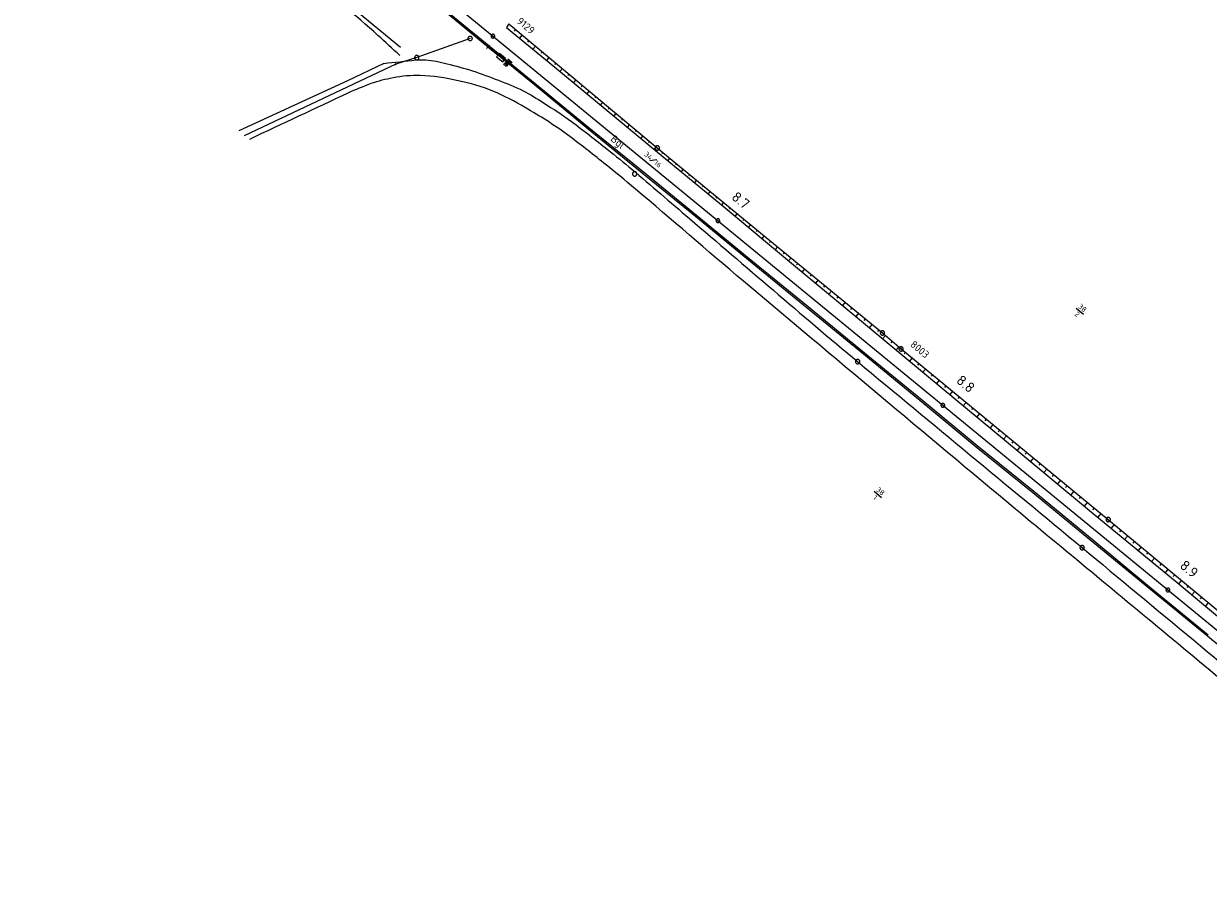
# Model space of a CAD drawing. Header units: metres. Extents: x 3425540 to 3446143, y 5432760 to 5444637.
# Tile 600 of 656: x 3442637 to 3443045, y 5437341 to 5437643. Entities that reach past the tile are written whole.
import ezdxf
from ezdxf.enums import TextEntityAlignment as Align

# ---------------------------------------------------------------- set-up
doc = ezdxf.new("R2010")
doc.units = ezdxf.units.M
for name, color, linetype, lineweight in [('B_Bestand', 9, 'Continuous', 18), ('B_Böschung', 9, 'Continuous', 18), ('B_Flurgrenzen', 9, 'Continuous', 18), ('B_Gleisachse', 9, 'Continuous', 25), ('B_Kilometrierung', 9, 'Continuous', 25), ('Bestand Kabeltröge', 9, 'Continuous', 18)]:
    doc.layers.add(name, color=color, linetype=linetype, lineweight=lineweight)
doc.styles.get("Standard").update_dxf_attribs({"font": 'isocpeur.ttf'})

msp = doc.modelspace()

# ---------------------------------------------------------------- linework, layer by layer
at = {"layer": 'B_Bestand'}
for p, q in [((3442797.47, 5437635.21), (3442796.49, 5437634.03)), ((3442803.05, 5437629.49), (3442804.03, 5437628.67)), ((3442804.46, 5437629.62), (3442803.32, 5437629.81)), ((3442803.8, 5437630.46), (3442805.26, 5437629.25)), ((3442804.31, 5437630.04), (3442804.84, 5437628.75))]:
    msp.add_line(p, q, dxfattribs=at)
for points in [[(3442796.98, 5437634.62), (3442800.45, 5437631.74), (3442799.96, 5437631.14), (3442802.04, 5437629.42), (3442803.02, 5437630.61), (3442800.94, 5437632.33), (3442800.45, 5437631.74)], [(3442761.22, 5437628.94), (3442748.72, 5437622.96), (3442711.4, 5437605.75)], [(3442803.5, 5437628.41), (3442803.57, 5437628.25), (3442803.56, 5437628.11), (3442803.46, 5437627.99), (3442803.38, 5437627.96), (3442803.27, 5437627.95), (3442803.16, 5437627.99), (3442802.36, 5437628.66)], [(3442803.85, 5437628.82), (3442803.92, 5437628.66), (3442803.9, 5437628.53), (3442803.8, 5437628.41), (3442803.75, 5437628.4), (3442803.62, 5437628.36), (3442803.5, 5437628.41), (3442802.7, 5437629.07)]]:
    msp.add_lwpolyline(points, dxfattribs=at)
for points, knots in [([(3442761.22, 5437628.94), (3442764.89, 5437629.33), (3442768.56, 5437629.72), (3442772.22, 5437630.12), (3442774.52, 5437630.36), (3442776.85, 5437630.1), (3442779.14, 5437629.66), (3442780.43, 5437629.42), (3442781.68, 5437629.13), (3442782.95, 5437628.8), (3442785.87, 5437628.04), (3442788.79, 5437627.3), (3442791.67, 5437626.38), (3442794.69, 5437625.42), (3442797.64, 5437624.27), (3442800.6, 5437623.13), (3442803.45, 5437622.03), (3442806.29, 5437620.93), (3442809.03, 5437619.56), (3442811.48, 5437618.33), (3442813.78, 5437616.87), (3442816.08, 5437615.39), (3442819.33, 5437613.3), (3442822.6, 5437611.24), (3442825.7, 5437608.94), (3442829.87, 5437605.84), (3442833.96, 5437602.65), (3442838, 5437599.41), (3442840.83, 5437597.14), (3442843.68, 5437594.91), (3442846.44, 5437592.56), (3442853.05, 5437586.93), (3442859.63, 5437581.27), (3442866.24, 5437575.63), (3442885.48, 5437559.23), (3442904.59, 5437542.66), (3442924.02, 5437526.46), (3442949.68, 5437505.08), (3442975.47, 5437483.87), (3443001.18, 5437462.54), (3443026.66, 5437441.4), (3443052.15, 5437420.26), (3443077.64, 5437399.11)], [0, 0, 0, 0, 0.027863, 0.027863, 0.027863, 0.045299, 0.045299, 0.045299, 0.055134, 0.055134, 0.055134, 0.077909, 0.077909, 0.077909, 0.101831, 0.101831, 0.101831, 0.124888, 0.124888, 0.124888, 0.145493, 0.145493, 0.145493, 0.174661, 0.174661, 0.174661, 0.213835, 0.213835, 0.213835, 0.241185, 0.241185, 0.241185, 0.306743, 0.306743, 0.306743, 0.497731, 0.497731, 0.497731, 0.749933, 0.749933, 0.749933, 1, 1, 1, 1]), ([(3443140.2, 5437341.37), (3443124.32, 5437354.5), (3443108.44, 5437367.63), (3443092.55, 5437380.76), (3443073.02, 5437396.91), (3443053.64, 5437413.23), (3443034.16, 5437429.44), (3443015.54, 5437444.92), (3442996.86, 5437460.34), (3442978.24, 5437475.82), (3442946.98, 5437501.81), (3442915.87, 5437527.99), (3442884.74, 5437554.15), (3442872.32, 5437564.6), (3442860.1, 5437575.29), (3442847.7, 5437585.75), (3442844.1, 5437588.79), (3442840.43, 5437591.73), (3442836.78, 5437594.69), (3442832.68, 5437598.01), (3442828.51, 5437601.24), (3442824.28, 5437604.42), (3442819.68, 5437607.87), (3442814.75, 5437610.79), (3442809.79, 5437613.75), (3442806.2, 5437615.89), (3442802.55, 5437617.77), (3442798.68, 5437619.4), (3442794.82, 5437621.03), (3442790.87, 5437622.06), (3442786.77, 5437622.98), (3442782.42, 5437623.95), (3442778.05, 5437624.64), (3442773.67, 5437624.76), (3442770.59, 5437624.85), (3442767.48, 5437624.55), (3442764.4, 5437623.96), (3442761.78, 5437623.46), (3442759.24, 5437622.91), (3442756.76, 5437621.98), (3442754.06, 5437620.96), (3442751.41, 5437619.92), (3442748.82, 5437618.7), (3442737.54, 5437613.41), (3442726.26, 5437608.11), (3442714.98, 5437602.82)], [0, 0, 0, 0, 0.116725, 0.116725, 0.116725, 0.260268, 0.260268, 0.260268, 0.397435, 0.397435, 0.397435, 0.627736, 0.627736, 0.627736, 0.719674, 0.719674, 0.719674, 0.746306, 0.746306, 0.746306, 0.776217, 0.776217, 0.776217, 0.808751, 0.808751, 0.808751, 0.832297, 0.832297, 0.832297, 0.855769, 0.855769, 0.855769, 0.880728, 0.880728, 0.880728, 0.898308, 0.898308, 0.898308, 0.913212, 0.913212, 0.913212, 0.929426, 0.929426, 0.929426, 1, 1, 1, 1])]:
    msp.add_open_spline(points, degree=3, knots=knots, dxfattribs=at)
at = {"layer": 'B_Böschung'}
for p, q in [((3442732.49, 5437662.94), (3442766.87, 5437634.53)), ((3442804.14, 5437642.55), (3442803.31, 5437641.22)), ((3442806.44, 5437640.62), (3442805.96, 5437640.03)), ((3442808.74, 5437638.7), (3442807.79, 5437637.56)), ((3442811.04, 5437636.78), (3442810.58, 5437636.22)), ((3442813.35, 5437634.85), (3442812.44, 5437633.77)), ((3442815.65, 5437632.93), (3442815.21, 5437632.4)), ((3442817.95, 5437631), (3442817.09, 5437629.97)), ((3442820.25, 5437629.08), (3442819.83, 5437628.58)), ((3442822.55, 5437627.16), (3442821.73, 5437626.17)), ((3442824.86, 5437625.23), (3442824.45, 5437624.75)), ((3442827.16, 5437623.31), (3442826.36, 5437622.35)), ((3442829.46, 5437621.38), (3442829.06, 5437620.91)), ((3442831.76, 5437619.46), (3442830.98, 5437618.53)), ((3442834.06, 5437617.54), (3442833.68, 5437617.08)), ((3442836.36, 5437615.61), (3442835.61, 5437614.71)), ((3442838.67, 5437613.69), (3442838.3, 5437613.25)), ((3442840.97, 5437611.76), (3442840.24, 5437610.89)), ((3442843.27, 5437609.84), (3442842.91, 5437609.41)), ((3442845.57, 5437607.92), (3442844.87, 5437607.07)), ((3442847.87, 5437605.99), (3442847.53, 5437605.58)), ((3442850.17, 5437604.07), (3442849.49, 5437603.25)), ((3442852.48, 5437602.14), (3442852.14, 5437601.74)), ((3442854.78, 5437600.22), (3442854.12, 5437599.43)), ((3442857.09, 5437598.31), (3442856.77, 5437597.92)), ((3442859.41, 5437596.41), (3442858.76, 5437595.61)), ((3442861.73, 5437594.5), (3442861.4, 5437594.1)), ((3442864.05, 5437592.6), (3442863.39, 5437591.79)), ((3442866.37, 5437590.69), (3442866.03, 5437590.29)), ((3442868.68, 5437588.79), (3442868.01, 5437587.97)), ((3442871, 5437586.88), (3442870.66, 5437586.47)), ((3442873.32, 5437584.98), (3442872.64, 5437584.15)), ((3442875.64, 5437583.07), (3442875.3, 5437582.66)), ((3442877.95, 5437581.17), (3442877.27, 5437580.34)), ((3442880.27, 5437579.27), (3442879.92, 5437578.84)), ((3442882.59, 5437577.36), (3442881.88, 5437576.5)), ((3442884.91, 5437575.46), (3442884.54, 5437575.01)), ((3442887.23, 5437573.55), (3442886.48, 5437572.65)), ((3442889.54, 5437571.65), (3442889.16, 5437571.18)), ((3442891.86, 5437569.74), (3442891.08, 5437568.8)), ((3442894.18, 5437567.84), (3442893.78, 5437567.35)), ((3442896.5, 5437565.93), (3442895.68, 5437564.95)), ((3442898.81, 5437564.03), (3442898.4, 5437563.52)), ((3442901.13, 5437562.12), (3442900.29, 5437561.1)), ((3442903.45, 5437560.22), (3442903.02, 5437559.7)), ((3442905.77, 5437558.31), (3442904.9, 5437557.26)), ((3442908.09, 5437556.41), (3442907.65, 5437555.88)), ((3442910.4, 5437554.51), (3442909.52, 5437553.43)), ((3442912.72, 5437552.6), (3442912.28, 5437552.06)), ((3442915.04, 5437550.7), (3442914.15, 5437549.61)), ((3442917.36, 5437548.79), (3442916.91, 5437548.24)), ((3442919.68, 5437546.89), (3442918.77, 5437545.78)), ((3442921.99, 5437544.98), (3442921.54, 5437544.43)), ((3442924.31, 5437543.08), (3442923.39, 5437541.96)), ((3442926.63, 5437541.17), (3442926.17, 5437540.61)), ((3442928.95, 5437539.27), (3442928.01, 5437538.13)), ((3442931.27, 5437537.36), (3442930.79, 5437536.79)), ((3442933.57, 5437535.44), (3442932.61, 5437534.31)), ((3442935.85, 5437533.49), (3442935.38, 5437532.94)), ((3442938.13, 5437531.54), (3442937.22, 5437530.48)), ((3442940.43, 5437529.62), (3442939.99, 5437529.09)), ((3442942.75, 5437527.71), (3442941.86, 5437526.63)), ((3442945.06, 5437525.8), (3442944.61, 5437525.26)), ((3442947.38, 5437523.9), (3442946.48, 5437522.8)), ((3442949.69, 5437521.99), (3442949.24, 5437521.44)), ((3442952.01, 5437520.08), (3442951.09, 5437518.97)), ((3442954.32, 5437518.17), (3442953.86, 5437517.61)), ((3442956.64, 5437516.27), (3442955.71, 5437515.14)), ((3442958.95, 5437514.36), (3442958.49, 5437513.79)), ((3442961.27, 5437512.45), (3442960.33, 5437511.31)), ((3442963.58, 5437510.54), (3442963.11, 5437509.97)), ((3442965.9, 5437508.64), (3442964.94, 5437507.47)), ((3442968.22, 5437506.73), (3442967.73, 5437506.14)), ((3442970.53, 5437504.82), (3442969.56, 5437503.64)), ((3442972.85, 5437502.91), (3442972.36, 5437502.32)), ((3442975.16, 5437501.01), (3442974.18, 5437499.81)), ((3442977.48, 5437499.1), (3442976.98, 5437498.5)), ((3442979.79, 5437497.19), (3442978.8, 5437495.98)), ((3442982.11, 5437495.28), (3442981.61, 5437494.67)), ((3442984.42, 5437493.38), (3442983.42, 5437492.15)), ((3442986.74, 5437491.47), (3442986.23, 5437490.85)), ((3442989.05, 5437489.56), (3442988.04, 5437488.33)), ((3442991.37, 5437487.65), (3442990.86, 5437487.03)), ((3442993.69, 5437485.75), (3442992.66, 5437484.5)), ((3442996, 5437483.84), (3442995.49, 5437483.21)), ((3442998.32, 5437481.93), (3442997.28, 5437480.68)), ((3443000.63, 5437480.02), (3443000.11, 5437479.39)), ((3443002.95, 5437478.11), (3443001.91, 5437476.85)), ((3443005.26, 5437476.21), (3443004.74, 5437475.57)), ((3443007.58, 5437474.3), (3443006.53, 5437473.03)), ((3443009.89, 5437472.39), (3443009.37, 5437471.76)), ((3443012.2, 5437470.48), (3443011.16, 5437469.21)), ((3443014.51, 5437468.56), (3443013.99, 5437467.93)), ((3443016.82, 5437466.64), (3443015.78, 5437465.4)), ((3443019.13, 5437464.73), (3443018.61, 5437464.11)), ((3443021.44, 5437462.81), (3443020.41, 5437461.58)), ((3443023.75, 5437460.9), (3443023.24, 5437460.28)), ((3443026.05, 5437458.98), (3443025.04, 5437457.76)), ((3443028.36, 5437457.06), (3443027.86, 5437456.46)), ((3443030.67, 5437455.15), (3443029.67, 5437453.94)), ((3443032.98, 5437453.23), (3443032.48, 5437452.63)), ((3443035.29, 5437451.32), (3443034.3, 5437450.13)), ((3443037.6, 5437449.4), (3443037.1, 5437448.8)), ((3443039.9, 5437447.48), (3443038.91, 5437446.29)), ((3443042.21, 5437445.57), (3443041.72, 5437444.97)), ((3443044.52, 5437443.65), (3443043.53, 5437442.46))]:
    msp.add_line(p, q, dxfattribs=at)
for points in [[(3442803.31, 5437641.22), (3442820.01, 5437627.59), (3442855.26, 5437598.49), (3442878.48, 5437579.33), (3442901.93, 5437559.72), (3442924.63, 5437540.93), (3442953.12, 5437517.29), (3442979.13, 5437495.7), (3443003.75, 5437475.33), (3443033.82, 5437450.53), (3443051.92, 5437435.5), (3443065.79, 5437424.05), (3443076.01, 5437415.5), (3443111.64, 5437385.99), (3443149.9, 5437354.53)], [(3442804.14, 5437642.55), (3442855.18, 5437599.88), (3442893.87, 5437568.09), (3442932.55, 5437536.3), (3442938.96, 5437530.83), (3443010.13, 5437472.19), (3443072.63, 5437420.33), (3443086.21, 5437409.14), (3443150.86, 5437355.69)]]:
    msp.add_lwpolyline(points, dxfattribs=at)
msp.add_open_spline([(3442766.67, 5437631.65), (3442764.17, 5437633.95), (3442761.67, 5437636.25), (3442759.18, 5437638.56), (3442751.47, 5437645.67), (3442742.95, 5437651.84), (3442734.86, 5437658.51), (3442728.69, 5437663.59), (3442722.52, 5437668.69), (3442716.35, 5437673.77), (3442706.99, 5437681.47), (3442697.61, 5437689.14), (3442688.24, 5437696.82), (3442668.68, 5437712.83), (3442649.05, 5437728.75), (3442629.27, 5437744.49), (3442626.06, 5437747.04), (3442622.74, 5437749.46), (3442619.51, 5437751.99), (3442610.66, 5437758.95), (3442601.87, 5437766), (3442593.02, 5437772.98), (3442585.1, 5437779.22), (3442577.03, 5437785.3), (3442569.12, 5437791.57), (3442564.03, 5437795.61), (3442559.21, 5437799.98), (3442554.18, 5437804.08), (3442551.84, 5437805.98), (3442549.49, 5437807.87), (3442547.11, 5437809.71), (3442543.73, 5437812.33), (3442540.3, 5437814.87), (3442536.85, 5437817.4), (3442534.8, 5437818.92), (3442532.67, 5437820.31), (3442530.62, 5437821.83), (3442529.03, 5437823), (3442527.47, 5437824.22), (3442525.99, 5437825.52), (3442524.02, 5437827.26), (3442522.05, 5437829), (3442520.07, 5437830.75), (3442518.82, 5437831.85), (3442517.57, 5437832.96), (3442516.32, 5437834.06), (3442514.28, 5437835.86), (3442512.12, 5437837.52), (3442510.13, 5437839.38), (3442508.5, 5437840.9), (3442507.02, 5437842.56), (3442505.44, 5437844.13), (3442504.05, 5437845.52), (3442502.66, 5437846.89), (3442501.25, 5437848.26), (3442499.81, 5437849.66), (3442498.25, 5437850.92), (3442496.69, 5437852.2), (3442495.45, 5437853.21), (3442494.15, 5437854.1), (3442492.75, 5437854.89), (3442491, 5437855.87), (3442489.16, 5437856.57), (3442487.25, 5437857.14), (3442485.7, 5437857.6), (3442484.15, 5437858.06), (3442482.56, 5437858.2), (3442480, 5437858.43), (3442477.45, 5437858.61), (3442474.89, 5437858.82), (3442473.27, 5437858.96), (3442471.64, 5437859.13), (3442470.01, 5437859.26), (3442467.36, 5437859.48), (3442464.67, 5437859.32), (3442462.01, 5437859.07), (3442460.69, 5437858.95), (3442459.38, 5437858.75), (3442458.07, 5437858.51), (3442456.58, 5437858.24), (3442455.14, 5437857.72), (3442453.63, 5437857.51), (3442451.93, 5437857.28), (3442450.21, 5437857.16), (3442448.51, 5437856.95), (3442447.11, 5437856.78), (3442445.72, 5437856.53), (3442444.32, 5437856.38), (3442443.47, 5437856.29), (3442442.61, 5437856.35), (3442441.75, 5437856.32), (3442441.31, 5437856.31), (3442440.88, 5437856.35), (3442440.44, 5437856.2), (3442440.29, 5437856.15), (3442440.23, 5437855.96), (3442440.19, 5437855.82), (3442440.14, 5437855.65), (3442440.15, 5437855.41), (3442440.31, 5437855.26), (3442440.51, 5437855.08), (3442440.72, 5437855.03), (3442440.94, 5437855.01), (3442441.56, 5437854.95), (3442442.19, 5437854.89), (3442442.82, 5437854.95), (3442443.65, 5437855.02), (3442444.48, 5437855.12), (3442445.32, 5437855.2), (3442446.67, 5437855.31), (3442448.04, 5437855.3), (3442449.38, 5437855.51), (3442450.34, 5437855.66), (3442451.3, 5437855.84), (3442452.26, 5437856.01), (3442453.3, 5437856.2), (3442454.34, 5437856.38), (3442455.38, 5437856.57), (3442456.83, 5437856.83), (3442458.25, 5437857.18), (3442459.7, 5437857.45), (3442461.37, 5437857.76), (3442463.06, 5437857.96), (3442464.76, 5437858.07), (3442465.76, 5437858.14), (3442466.76, 5437858.15), (3442467.76, 5437858.14), (3442469.91, 5437858.1), (3442472.06, 5437858.04), (3442474.2, 5437857.89), (3442476.19, 5437857.74), (3442478.17, 5437857.52), (3442480.14, 5437857.26), (3442481.51, 5437857.08), (3442482.86, 5437856.84), (3442484.21, 5437856.57), (3442485.74, 5437856.26), (3442487.23, 5437855.83), (3442488.71, 5437855.32), (3442490.28, 5437854.79), (3442491.76, 5437854.12), (3442493.21, 5437853.32), (3442494.05, 5437852.86), (3442494.85, 5437852.35), (3442495.59, 5437851.76), (3442496.84, 5437850.75), (3442498.05, 5437849.73), (3442499.21, 5437848.63), (3442500.46, 5437847.45), (3442501.69, 5437846.27), (3442502.9, 5437845.06), (3442504.57, 5437843.4), (3442506.16, 5437841.65), (3442507.84, 5437840), (3442509.37, 5437838.49), (3442510.92, 5437837.02), (3442512.53, 5437835.62), (3442515.53, 5437833.02), (3442518.55, 5437830.46), (3442521.58, 5437827.89), (3442523.82, 5437825.98), (3442526.03, 5437824.03), (3442528.33, 5437822.19), (3442531.79, 5437819.42), (3442535.52, 5437817.01), (3442539.08, 5437814.37), (3442542.04, 5437812.19), (3442545.03, 5437810.03), (3442547.93, 5437807.77), (3442551.39, 5437805.07), (3442554.74, 5437802.24), (3442558.12, 5437799.45), (3442563.13, 5437795.31), (3442568.03, 5437791.04), (3442573.07, 5437786.94), (3442576.21, 5437784.38), (3442579.6, 5437782.14), (3442582.79, 5437779.65), (3442586.45, 5437776.8), (3442589.91, 5437773.69), (3442593.61, 5437770.9), (3442597.46, 5437767.99), (3442601.51, 5437765.35), (3442605.36, 5437762.45), (3442608.08, 5437760.41), (3442610.78, 5437758.35), (3442613.47, 5437756.28), (3442615.37, 5437754.82), (3442617.12, 5437753.18), (3442619.1, 5437751.84), (3442620.77, 5437750.71), (3442622.44, 5437749.59), (3442624.1, 5437748.46)], degree=3, knots=[0, 0, 0, 0, 0.016185, 0.016185, 0.016185, 0.066162, 0.066162, 0.066162, 0.10427, 0.10427, 0.10427, 0.162018, 0.162018, 0.162018, 0.282471, 0.282471, 0.282471, 0.302023, 0.302023, 0.302023, 0.355708, 0.355708, 0.355708, 0.403818, 0.403818, 0.403818, 0.434778, 0.434778, 0.434778, 0.449128, 0.449128, 0.449128, 0.469496, 0.469496, 0.469496, 0.481642, 0.481642, 0.481642, 0.491045, 0.491045, 0.491045, 0.503587, 0.503587, 0.503587, 0.51154, 0.51154, 0.51154, 0.524502, 0.524502, 0.524502, 0.53511, 0.53511, 0.53511, 0.544454, 0.544454, 0.544454, 0.554033, 0.554033, 0.554033, 0.56161, 0.56161, 0.56161, 0.571056, 0.571056, 0.571056, 0.578694, 0.578694, 0.578694, 0.59091, 0.59091, 0.59091, 0.598688, 0.598688, 0.598688, 0.611405, 0.611405, 0.611405, 0.617726, 0.617726, 0.617726, 0.624956, 0.624956, 0.624956, 0.63315, 0.63315, 0.63315, 0.639864, 0.639864, 0.639864, 0.643939, 0.643939, 0.643939, 0.646034, 0.646034, 0.646034, 0.646751, 0.646751, 0.646751, 0.647667, 0.647667, 0.647667, 0.648737, 0.648737, 0.648737, 0.651719, 0.651719, 0.651719, 0.655711, 0.655711, 0.655711, 0.662186, 0.662186, 0.662186, 0.666825, 0.666825, 0.666825, 0.671871, 0.671871, 0.671871, 0.678864, 0.678864, 0.678864, 0.686971, 0.686971, 0.686971, 0.691739, 0.691739, 0.691739, 0.701979, 0.701979, 0.701979, 0.711468, 0.711468, 0.711468, 0.718015, 0.718015, 0.718015, 0.725438, 0.725438, 0.725438, 0.733265, 0.733265, 0.733265, 0.737783, 0.737783, 0.737783, 0.74539, 0.74539, 0.74539, 0.75354, 0.75354, 0.75354, 0.764782, 0.764782, 0.764782, 0.774972, 0.774972, 0.774972, 0.793874, 0.793874, 0.793874, 0.807904, 0.807904, 0.807904, 0.829029, 0.829029, 0.829029, 0.846571, 0.846571, 0.846571, 0.86747, 0.86747, 0.86747, 0.89843, 0.89843, 0.89843, 0.917731, 0.917731, 0.917731, 0.93984, 0.93984, 0.93984, 0.962832, 0.962832, 0.962832, 0.979023, 0.979023, 0.979023, 0.990412, 0.990412, 0.990412, 1, 1, 1, 1], dxfattribs=at)
at = {"layer": 'B_Flurgrenzen'}
for p, q in [((3442790.86, 5437637.5), (3442772.53, 5437630.93)), ((3442765.33, 5437628.68), (3442713.25, 5437604.08)), ((3442772.53, 5437630.93), (3442765.33, 5437628.68)), ((3442852.66, 5437595.55), (3442855.05, 5437595.89)), ((3442999.13, 5437544.88), (3443001.6, 5437542.78)), ((3442929.73, 5437481.9), (3442932.21, 5437479.8))]:
    msp.add_line(p, q, dxfattribs=at)
for points in [[(3442791.61, 5437637.5), (3442791.6, 5437637.59), (3442791.58, 5437637.68), (3442791.55, 5437637.78), (3442791.51, 5437637.86), (3442791.46, 5437637.94), (3442791.4, 5437638.01), (3442791.34, 5437638.08), (3442791.26, 5437638.13), (3442791.18, 5437638.18), (3442791.09, 5437638.21), (3442791, 5437638.23), (3442790.9, 5437638.24), (3442790.81, 5437638.24), (3442790.72, 5437638.23), (3442790.63, 5437638.21), (3442790.54, 5437638.18), (3442790.46, 5437638.13), (3442790.38, 5437638.08), (3442790.31, 5437638.01), (3442790.26, 5437637.94), (3442790.2, 5437637.86), (3442790.16, 5437637.78), (3442790.13, 5437637.68), (3442790.11, 5437637.59), (3442790.11, 5437637.5), (3442790.11, 5437637.41), (3442790.13, 5437637.32), (3442790.16, 5437637.22), (3442790.2, 5437637.14), (3442790.26, 5437637.06), (3442790.31, 5437636.99), (3442790.38, 5437636.92), (3442790.46, 5437636.87), (3442790.54, 5437636.82), (3442790.63, 5437636.79), (3442790.72, 5437636.77), (3442790.81, 5437636.76), (3442790.9, 5437636.76), (3442791, 5437636.77), (3442791.09, 5437636.79), (3442791.18, 5437636.82), (3442791.26, 5437636.87), (3442791.34, 5437636.92), (3442791.4, 5437636.99), (3442791.46, 5437637.06), (3442791.51, 5437637.14), (3442791.55, 5437637.22), (3442791.58, 5437637.32), (3442791.6, 5437637.41), (3442791.61, 5437637.5)], [(3442772.62, 5437631.68), (3442772.53, 5437631.68), (3442772.44, 5437631.67), (3442772.34, 5437631.66), (3442772.25, 5437631.63), (3442772.17, 5437631.58), (3442772.09, 5437631.53), (3442772.01, 5437631.47), (3442771.95, 5437631.41), (3442771.89, 5437631.33), (3442771.85, 5437631.24), (3442771.82, 5437631.16), (3442771.8, 5437631.07), (3442771.79, 5437630.97), (3442771.79, 5437630.88), (3442771.8, 5437630.79), (3442771.82, 5437630.7), (3442771.86, 5437630.61), (3442771.9, 5437630.52), (3442771.96, 5437630.45), (3442772.03, 5437630.39), (3442772.1, 5437630.32), (3442772.17, 5437630.27), (3442772.26, 5437630.23), (3442772.35, 5437630.2), (3442772.44, 5437630.19), (3442772.54, 5437630.18), (3442772.63, 5437630.19), (3442772.72, 5437630.21), (3442772.81, 5437630.24), (3442772.89, 5437630.28), (3442772.98, 5437630.33), (3442773.05, 5437630.39), (3442773.11, 5437630.46), (3442773.17, 5437630.53), (3442773.21, 5437630.62), (3442773.24, 5437630.7), (3442773.26, 5437630.8), (3442773.28, 5437630.89), (3442773.28, 5437630.99), (3442773.26, 5437631.08), (3442773.24, 5437631.17), (3442773.21, 5437631.26), (3442773.16, 5437631.34), (3442773.11, 5437631.41), (3442773.04, 5437631.48), (3442772.97, 5437631.54), (3442772.89, 5437631.59), (3442772.8, 5437631.63), (3442772.71, 5437631.66), (3442772.62, 5437631.68)], [(3442765.34, 5437628.8), (3442765.33, 5437628.8), (3442765.31, 5437628.8), (3442765.3, 5437628.8), (3442765.28, 5437628.79), (3442765.27, 5437628.79), (3442765.26, 5437628.78), (3442765.24, 5437628.77), (3442765.23, 5437628.76), (3442765.22, 5437628.74), (3442765.22, 5437628.73), (3442765.21, 5437628.71), (3442765.21, 5437628.7), (3442765.21, 5437628.68), (3442765.21, 5437628.67), (3442765.21, 5437628.65), (3442765.21, 5437628.64), (3442765.22, 5437628.62), (3442765.22, 5437628.61), (3442765.23, 5437628.6), (3442765.24, 5437628.58), (3442765.26, 5437628.57), (3442765.27, 5437628.57), (3442765.28, 5437628.56), (3442765.3, 5437628.56), (3442765.32, 5437628.55), (3442765.33, 5437628.55), (3442765.35, 5437628.55), (3442765.36, 5437628.56), (3442765.38, 5437628.56), (3442765.39, 5437628.57), (3442765.4, 5437628.58), (3442765.42, 5437628.59), (3442765.43, 5437628.6), (3442765.44, 5437628.61), (3442765.44, 5437628.62), (3442765.45, 5437628.64), (3442765.45, 5437628.65), (3442765.46, 5437628.67), (3442765.46, 5437628.69), (3442765.45, 5437628.7), (3442765.45, 5437628.72), (3442765.44, 5437628.73), (3442765.44, 5437628.74), (3442765.43, 5437628.76), (3442765.42, 5437628.77), (3442765.4, 5437628.78), (3442765.39, 5437628.79), (3442765.38, 5437628.79), (3442765.36, 5437628.8), (3442765.34, 5437628.8)], [(3442765.34, 5437628.78), (3442765.33, 5437628.78), (3442765.31, 5437628.78), (3442765.3, 5437628.77), (3442765.29, 5437628.77), (3442765.27, 5437628.76), (3442765.26, 5437628.75), (3442765.25, 5437628.74), (3442765.25, 5437628.73), (3442765.24, 5437628.72), (3442765.23, 5437628.71), (3442765.23, 5437628.69), (3442765.23, 5437628.66), (3442765.23, 5437628.65), (3442765.24, 5437628.64), (3442765.24, 5437628.62), (3442765.25, 5437628.61), (3442765.26, 5437628.6), (3442765.27, 5437628.59), (3442765.28, 5437628.59), (3442765.3, 5437628.58), (3442765.31, 5437628.58), (3442765.33, 5437628.58), (3442765.34, 5437628.58), (3442765.35, 5437628.58), (3442765.37, 5437628.58), (3442765.38, 5437628.59), (3442765.39, 5437628.6), (3442765.4, 5437628.61), (3442765.41, 5437628.62), (3442765.42, 5437628.63), (3442765.42, 5437628.64), (3442765.43, 5437628.65), (3442765.43, 5437628.67), (3442765.43, 5437628.68), (3442765.43, 5437628.7), (3442765.43, 5437628.71), (3442765.42, 5437628.72), (3442765.41, 5437628.73), (3442765.4, 5437628.74), (3442765.39, 5437628.76), (3442765.38, 5437628.76), (3442765.37, 5437628.77), (3442765.36, 5437628.77), (3442765.34, 5437628.78)], [(3442765.34, 5437628.75), (3442765.33, 5437628.75), (3442765.32, 5437628.75), (3442765.3, 5437628.75), (3442765.29, 5437628.74), (3442765.28, 5437628.73), (3442765.27, 5437628.73), (3442765.27, 5437628.72), (3442765.26, 5437628.71), (3442765.26, 5437628.69), (3442765.25, 5437628.68), (3442765.26, 5437628.66), (3442765.26, 5437628.65), (3442765.27, 5437628.64), (3442765.27, 5437628.63), (3442765.28, 5437628.62), (3442765.29, 5437628.61), (3442765.3, 5437628.61), (3442765.32, 5437628.6), (3442765.33, 5437628.6), (3442765.34, 5437628.6), (3442765.35, 5437628.6), (3442765.37, 5437628.61), (3442765.38, 5437628.62), (3442765.39, 5437628.63), (3442765.4, 5437628.64), (3442765.4, 5437628.65), (3442765.41, 5437628.66), (3442765.41, 5437628.68), (3442765.4, 5437628.69), (3442765.4, 5437628.7), (3442765.4, 5437628.71), (3442765.39, 5437628.72), (3442765.38, 5437628.73), (3442765.37, 5437628.74), (3442765.36, 5437628.74), (3442765.35, 5437628.75), (3442765.34, 5437628.75)], [(3442765.34, 5437628.73), (3442765.33, 5437628.73), (3442765.32, 5437628.73), (3442765.31, 5437628.72), (3442765.3, 5437628.72), (3442765.29, 5437628.71), (3442765.29, 5437628.7), (3442765.28, 5437628.69), (3442765.28, 5437628.68), (3442765.28, 5437628.67), (3442765.28, 5437628.66), (3442765.28, 5437628.65), (3442765.29, 5437628.64), (3442765.3, 5437628.64), (3442765.3, 5437628.63), (3442765.31, 5437628.63), (3442765.32, 5437628.63), (3442765.33, 5437628.63), (3442765.34, 5437628.63), (3442765.35, 5437628.63), (3442765.36, 5437628.64), (3442765.37, 5437628.64), (3442765.37, 5437628.65), (3442765.38, 5437628.66), (3442765.38, 5437628.67), (3442765.38, 5437628.68), (3442765.38, 5437628.69), (3442765.38, 5437628.7), (3442765.37, 5437628.71), (3442765.36, 5437628.72), (3442765.36, 5437628.72), (3442765.35, 5437628.73), (3442765.34, 5437628.73)], [(3442765.33, 5437628.7), (3442765.33, 5437628.7), (3442765.32, 5437628.7), (3442765.31, 5437628.7), (3442765.31, 5437628.69), (3442765.31, 5437628.68), (3442765.3, 5437628.68), (3442765.3, 5437628.67), (3442765.31, 5437628.66), (3442765.31, 5437628.66), (3442765.32, 5437628.65), (3442765.32, 5437628.65), (3442765.33, 5437628.65), (3442765.34, 5437628.65), (3442765.34, 5437628.65), (3442765.35, 5437628.66), (3442765.35, 5437628.66), (3442765.36, 5437628.67), (3442765.36, 5437628.68), (3442765.35, 5437628.69), (3442765.35, 5437628.69), (3442765.35, 5437628.7), (3442765.34, 5437628.7), (3442765.33, 5437628.7)], [(3442855.93, 5437599.88), (3442855.93, 5437599.98), (3442855.91, 5437600.07), (3442855.88, 5437600.16), (3442855.84, 5437600.24), (3442855.78, 5437600.32), (3442855.72, 5437600.4), (3442855.66, 5437600.46), (3442855.58, 5437600.52), (3442855.5, 5437600.56), (3442855.41, 5437600.59), (3442855.32, 5437600.62), (3442855.23, 5437600.63), (3442855.13, 5437600.63), (3442855.04, 5437600.62), (3442854.95, 5437600.59), (3442854.86, 5437600.56), (3442854.78, 5437600.52), (3442854.7, 5437600.46), (3442854.64, 5437600.4), (3442854.58, 5437600.32), (3442854.53, 5437600.24), (3442854.48, 5437600.16), (3442854.46, 5437600.07), (3442854.44, 5437599.98), (3442854.43, 5437599.88), (3442854.44, 5437599.79), (3442854.46, 5437599.7), (3442854.48, 5437599.61), (3442854.53, 5437599.52), (3442854.58, 5437599.45), (3442854.64, 5437599.37), (3442854.7, 5437599.3), (3442854.78, 5437599.25), (3442854.86, 5437599.2), (3442854.95, 5437599.17), (3442855.04, 5437599.15), (3442855.13, 5437599.14), (3442855.23, 5437599.14), (3442855.32, 5437599.15), (3442855.41, 5437599.17), (3442855.5, 5437599.2), (3442855.58, 5437599.25), (3442855.66, 5437599.3), (3442855.72, 5437599.37), (3442855.78, 5437599.45), (3442855.84, 5437599.52), (3442855.88, 5437599.61), (3442855.91, 5437599.7), (3442855.93, 5437599.79), (3442855.93, 5437599.88)], [(3442848.13, 5437590.96), (3442848.13, 5437591.06), (3442848.11, 5437591.15), (3442848.08, 5437591.24), (3442848.04, 5437591.32), (3442847.98, 5437591.4), (3442847.92, 5437591.48), (3442847.86, 5437591.54), (3442847.78, 5437591.6), (3442847.7, 5437591.64), (3442847.61, 5437591.67), (3442847.52, 5437591.7), (3442847.43, 5437591.71), (3442847.33, 5437591.71), (3442847.24, 5437591.7), (3442847.15, 5437591.67), (3442847.06, 5437591.64), (3442846.98, 5437591.6), (3442846.9, 5437591.54), (3442846.84, 5437591.48), (3442846.78, 5437591.4), (3442846.73, 5437591.32), (3442846.68, 5437591.24), (3442846.66, 5437591.15), (3442846.64, 5437591.06), (3442846.63, 5437590.96), (3442846.64, 5437590.87), (3442846.66, 5437590.78), (3442846.68, 5437590.69), (3442846.73, 5437590.6), (3442846.78, 5437590.53), (3442846.84, 5437590.45), (3442846.9, 5437590.39), (3442846.98, 5437590.33), (3442847.06, 5437590.29), (3442847.15, 5437590.26), (3442847.24, 5437590.23), (3442847.33, 5437590.22), (3442847.43, 5437590.22), (3442847.52, 5437590.23), (3442847.61, 5437590.26), (3442847.7, 5437590.29), (3442847.78, 5437590.33), (3442847.86, 5437590.39), (3442847.92, 5437590.45), (3442847.98, 5437590.53), (3442848.04, 5437590.6), (3442848.08, 5437590.69), (3442848.11, 5437590.78), (3442848.13, 5437590.87), (3442848.13, 5437590.96)], [(3442933.3, 5437536.3), (3442933.3, 5437536.4), (3442933.28, 5437536.49), (3442933.25, 5437536.58), (3442933.21, 5437536.66), (3442933.16, 5437536.74), (3442933.1, 5437536.82), (3442933.03, 5437536.88), (3442932.96, 5437536.94), (3442932.87, 5437536.98), (3442932.78, 5437537.01), (3442932.7, 5437537.04), (3442932.6, 5437537.05), (3442932.51, 5437537.05), (3442932.41, 5437537.04), (3442932.32, 5437537.01), (3442932.24, 5437536.98), (3442932.15, 5437536.94), (3442932.08, 5437536.88), (3442932.01, 5437536.82), (3442931.95, 5437536.74), (3442931.9, 5437536.66), (3442931.86, 5437536.58), (3442931.83, 5437536.49), (3442931.81, 5437536.4), (3442931.8, 5437536.3), (3442931.81, 5437536.21), (3442931.83, 5437536.12), (3442931.86, 5437536.03), (3442931.9, 5437535.94), (3442931.95, 5437535.87), (3442932.01, 5437535.79), (3442932.08, 5437535.73), (3442932.15, 5437535.67), (3442932.24, 5437535.63), (3442932.32, 5437535.6), (3442932.41, 5437535.57), (3442932.51, 5437535.56), (3442932.6, 5437535.56), (3442932.7, 5437535.57), (3442932.78, 5437535.6), (3442932.87, 5437535.63), (3442932.96, 5437535.67), (3442933.03, 5437535.73), (3442933.1, 5437535.79), (3442933.16, 5437535.87), (3442933.21, 5437535.94), (3442933.25, 5437536.03), (3442933.28, 5437536.12), (3442933.3, 5437536.21), (3442933.3, 5437536.3)], [(3442939.54, 5437530.35), (3442939.59, 5437530.42), (3442939.64, 5437530.5), (3442939.67, 5437530.59), (3442939.69, 5437530.68), (3442939.7, 5437530.78), (3442939.71, 5437530.87), (3442939.7, 5437530.97), (3442939.67, 5437531.06), (3442939.64, 5437531.14), (3442939.59, 5437531.22), (3442939.54, 5437531.3), (3442939.48, 5437531.37), (3442939.4, 5437531.43), (3442939.32, 5437531.48), (3442939.24, 5437531.52), (3442939.15, 5437531.55), (3442939.06, 5437531.57), (3442938.97, 5437531.58), (3442938.88, 5437531.57), (3442938.78, 5437531.55), (3442938.69, 5437531.53), (3442938.61, 5437531.49), (3442938.52, 5437531.44), (3442938.45, 5437531.38), (3442938.39, 5437531.31), (3442938.33, 5437531.24), (3442938.29, 5437531.16), (3442938.25, 5437531.07), (3442938.23, 5437530.98), (3442938.22, 5437530.88), (3442938.21, 5437530.79), (3442938.22, 5437530.69), (3442938.25, 5437530.6), (3442938.28, 5437530.51), (3442938.33, 5437530.44), (3442938.38, 5437530.36), (3442938.45, 5437530.29), (3442938.52, 5437530.23), (3442938.6, 5437530.18), (3442938.68, 5437530.14), (3442938.77, 5437530.1), (3442938.86, 5437530.09), (3442938.96, 5437530.08), (3442939.05, 5437530.09), (3442939.14, 5437530.11), (3442939.23, 5437530.13), (3442939.32, 5437530.17), (3442939.4, 5437530.22), (3442939.47, 5437530.28), (3442939.54, 5437530.35)], [(3442939.09, 5437530.83), (3442939.09, 5437530.85), (3442939.08, 5437530.86), (3442939.08, 5437530.88), (3442939.07, 5437530.89), (3442939.06, 5437530.9), (3442939.05, 5437530.92), (3442939.04, 5437530.93), (3442939.03, 5437530.93), (3442939.01, 5437530.94), (3442939, 5437530.95), (3442938.99, 5437530.95), (3442938.97, 5437530.95), (3442938.95, 5437530.95), (3442938.94, 5437530.95), (3442938.92, 5437530.95), (3442938.91, 5437530.94), (3442938.89, 5437530.93), (3442938.88, 5437530.93), (3442938.87, 5437530.92), (3442938.86, 5437530.9), (3442938.85, 5437530.89), (3442938.85, 5437530.88), (3442938.84, 5437530.86), (3442938.84, 5437530.85), (3442938.84, 5437530.83), (3442938.84, 5437530.81), (3442938.84, 5437530.8), (3442938.85, 5437530.78), (3442938.85, 5437530.77), (3442938.86, 5437530.76), (3442938.87, 5437530.74), (3442938.88, 5437530.73), (3442938.89, 5437530.72), (3442938.91, 5437530.72), (3442938.92, 5437530.71), (3442938.94, 5437530.71), (3442938.95, 5437530.7), (3442938.97, 5437530.7), (3442938.99, 5437530.71), (3442939, 5437530.71), (3442939.01, 5437530.72), (3442939.03, 5437530.72), (3442939.04, 5437530.73), (3442939.05, 5437530.74), (3442939.06, 5437530.76), (3442939.07, 5437530.77), (3442939.08, 5437530.78), (3442939.08, 5437530.8), (3442939.09, 5437530.81), (3442939.09, 5437530.83)], [(3442939.06, 5437530.83), (3442939.06, 5437530.84), (3442939.06, 5437530.86), (3442939.05, 5437530.87), (3442939.05, 5437530.88), (3442939.04, 5437530.89), (3442939.03, 5437530.9), (3442939.02, 5437530.91), (3442939.01, 5437530.92), (3442938.99, 5437530.92), (3442938.98, 5437530.93), (3442938.97, 5437530.93), (3442938.95, 5437530.93), (3442938.94, 5437530.93), (3442938.92, 5437530.92), (3442938.91, 5437530.92), (3442938.9, 5437530.91), (3442938.89, 5437530.9), (3442938.88, 5437530.89), (3442938.87, 5437530.88), (3442938.87, 5437530.86), (3442938.86, 5437530.85), (3442938.86, 5437530.84), (3442938.86, 5437530.82), (3442938.86, 5437530.81), (3442938.87, 5437530.8), (3442938.87, 5437530.78), (3442938.88, 5437530.77), (3442938.89, 5437530.76), (3442938.9, 5437530.75), (3442938.91, 5437530.74), (3442938.92, 5437530.74), (3442938.94, 5437530.73), (3442938.95, 5437530.73), (3442938.97, 5437530.73), (3442938.98, 5437530.73), (3442938.99, 5437530.73), (3442939.01, 5437530.74), (3442939.02, 5437530.75), (3442939.03, 5437530.75), (3442939.04, 5437530.76), (3442939.05, 5437530.78), (3442939.05, 5437530.79), (3442939.06, 5437530.8), (3442939.06, 5437530.82), (3442939.06, 5437530.83)], [(3442939.04, 5437530.83), (3442939.04, 5437530.84), (3442939.03, 5437530.85), (3442939.03, 5437530.86), (3442939.02, 5437530.87), (3442939.01, 5437530.88), (3442939, 5437530.89), (3442938.99, 5437530.9), (3442938.98, 5437530.9), (3442938.97, 5437530.9), (3442938.96, 5437530.91), (3442938.95, 5437530.9), (3442938.93, 5437530.9), (3442938.92, 5437530.9), (3442938.91, 5437530.89), (3442938.9, 5437530.88), (3442938.9, 5437530.87), (3442938.89, 5437530.86), (3442938.89, 5437530.85), (3442938.89, 5437530.84), (3442938.89, 5437530.82), (3442938.89, 5437530.81), (3442938.89, 5437530.8), (3442938.9, 5437530.79), (3442938.9, 5437530.78), (3442938.91, 5437530.77), (3442938.92, 5437530.76), (3442938.93, 5437530.76), (3442938.95, 5437530.76), (3442938.96, 5437530.75), (3442938.97, 5437530.75), (3442938.98, 5437530.76), (3442938.99, 5437530.76), (3442939, 5437530.77), (3442939.01, 5437530.77), (3442939.02, 5437530.78), (3442939.03, 5437530.79), (3442939.03, 5437530.81), (3442939.04, 5437530.82), (3442939.04, 5437530.83)], [(3442939.01, 5437530.83), (3442939.01, 5437530.84), (3442939.01, 5437530.85), (3442939, 5437530.86), (3442939, 5437530.87), (3442938.99, 5437530.87), (3442938.98, 5437530.88), (3442938.97, 5437530.88), (3442938.96, 5437530.88), (3442938.95, 5437530.88), (3442938.94, 5437530.88), (3442938.93, 5437530.87), (3442938.93, 5437530.87), (3442938.92, 5437530.86), (3442938.91, 5437530.85), (3442938.91, 5437530.84), (3442938.91, 5437530.83), (3442938.91, 5437530.82), (3442938.91, 5437530.81), (3442938.92, 5437530.8), (3442938.93, 5437530.79), (3442938.93, 5437530.79), (3442938.94, 5437530.78), (3442938.95, 5437530.78), (3442938.96, 5437530.78), (3442938.97, 5437530.78), (3442938.98, 5437530.78), (3442938.99, 5437530.79), (3442939, 5437530.79), (3442939, 5437530.8), (3442939.01, 5437530.81), (3442939.01, 5437530.82), (3442939.01, 5437530.83)], [(3442938.99, 5437530.83), (3442938.99, 5437530.84), (3442938.98, 5437530.84), (3442938.98, 5437530.85), (3442938.97, 5437530.85), (3442938.97, 5437530.86), (3442938.96, 5437530.86), (3442938.95, 5437530.85), (3442938.95, 5437530.85), (3442938.94, 5437530.85), (3442938.94, 5437530.84), (3442938.93, 5437530.83), (3442938.93, 5437530.83), (3442938.94, 5437530.82), (3442938.94, 5437530.81), (3442938.95, 5437530.81), (3442938.95, 5437530.8), (3442938.96, 5437530.8), (3442938.97, 5437530.8), (3442938.97, 5437530.81), (3442938.98, 5437530.81), (3442938.98, 5437530.82), (3442938.99, 5437530.82), (3442938.99, 5437530.83)], [(3442924.77, 5437526.46), (3442924.76, 5437526.56), (3442924.75, 5437526.65), (3442924.72, 5437526.74), (3442924.68, 5437526.82), (3442924.62, 5437526.9), (3442924.56, 5437526.98), (3442924.5, 5437527.04), (3442924.42, 5437527.09), (3442924.34, 5437527.14), (3442924.25, 5437527.17), (3442924.16, 5437527.19), (3442924.07, 5437527.21), (3442923.97, 5437527.21), (3442923.88, 5437527.19), (3442923.79, 5437527.17), (3442923.7, 5437527.14), (3442923.62, 5437527.09), (3442923.54, 5437527.04), (3442923.48, 5437526.98), (3442923.42, 5437526.9), (3442923.36, 5437526.82), (3442923.32, 5437526.74), (3442923.29, 5437526.65), (3442923.28, 5437526.56), (3442923.27, 5437526.46), (3442923.28, 5437526.37), (3442923.29, 5437526.28), (3442923.32, 5437526.18), (3442923.36, 5437526.1), (3442923.42, 5437526.03), (3442923.48, 5437525.95), (3442923.54, 5437525.88), (3442923.62, 5437525.83), (3442923.7, 5437525.78), (3442923.79, 5437525.75), (3442923.88, 5437525.73), (3442923.97, 5437525.72), (3442924.07, 5437525.72), (3442924.16, 5437525.73), (3442924.25, 5437525.75), (3442924.34, 5437525.78), (3442924.42, 5437525.83), (3442924.5, 5437525.88), (3442924.56, 5437525.95), (3442924.62, 5437526.03), (3442924.68, 5437526.1), (3442924.72, 5437526.18), (3442924.75, 5437526.28), (3442924.76, 5437526.37), (3442924.77, 5437526.46)], [(3443010.88, 5437472.19), (3443010.88, 5437472.29), (3443010.86, 5437472.38), (3443010.83, 5437472.47), (3443010.79, 5437472.55), (3443010.74, 5437472.63), (3443010.68, 5437472.71), (3443010.61, 5437472.77), (3443010.54, 5437472.83), (3443010.45, 5437472.87), (3443010.36, 5437472.9), (3443010.28, 5437472.93), (3443010.18, 5437472.94), (3443010.09, 5437472.94), (3443009.99, 5437472.93), (3443009.9, 5437472.9), (3443009.81, 5437472.87), (3443009.73, 5437472.83), (3443009.66, 5437472.77), (3443009.59, 5437472.71), (3443009.53, 5437472.63), (3443009.48, 5437472.55), (3443009.44, 5437472.47), (3443009.41, 5437472.38), (3443009.39, 5437472.29), (3443009.38, 5437472.19), (3443009.39, 5437472.1), (3443009.41, 5437472.01), (3443009.44, 5437471.92), (3443009.48, 5437471.83), (3443009.53, 5437471.76), (3443009.59, 5437471.68), (3443009.66, 5437471.62), (3443009.73, 5437471.56), (3443009.81, 5437471.52), (3443009.9, 5437471.49), (3443009.99, 5437471.46), (3443010.09, 5437471.45), (3443010.18, 5437471.45), (3443010.28, 5437471.46), (3443010.36, 5437471.49), (3443010.45, 5437471.52), (3443010.54, 5437471.56), (3443010.61, 5437471.62), (3443010.68, 5437471.68), (3443010.74, 5437471.76), (3443010.79, 5437471.83), (3443010.83, 5437471.92), (3443010.86, 5437472.01), (3443010.88, 5437472.1), (3443010.88, 5437472.19)], [(3443001.93, 5437462.54), (3443001.92, 5437462.64), (3443001.9, 5437462.73), (3443001.87, 5437462.82), (3443001.83, 5437462.9), (3443001.78, 5437462.98), (3443001.72, 5437463.06), (3443001.65, 5437463.12), (3443001.58, 5437463.17), (3443001.49, 5437463.22), (3443001.41, 5437463.25), (3443001.32, 5437463.27), (3443001.22, 5437463.29), (3443001.13, 5437463.29), (3443001.03, 5437463.27), (3443000.95, 5437463.25), (3443000.86, 5437463.22), (3443000.77, 5437463.17), (3443000.7, 5437463.12), (3443000.63, 5437463.06), (3443000.57, 5437462.98), (3443000.52, 5437462.9), (3443000.48, 5437462.82), (3443000.45, 5437462.73), (3443000.43, 5437462.64), (3443000.43, 5437462.54), (3443000.43, 5437462.45), (3443000.45, 5437462.36), (3443000.48, 5437462.26), (3443000.52, 5437462.18), (3443000.57, 5437462.11), (3443000.63, 5437462.03), (3443000.7, 5437461.96), (3443000.77, 5437461.91), (3443000.86, 5437461.86), (3443000.95, 5437461.83), (3443001.03, 5437461.81), (3443001.13, 5437461.8), (3443001.22, 5437461.8), (3443001.32, 5437461.81), (3443001.41, 5437461.83), (3443001.49, 5437461.86), (3443001.58, 5437461.91), (3443001.65, 5437461.96), (3443001.72, 5437462.03), (3443001.78, 5437462.11), (3443001.83, 5437462.18), (3443001.87, 5437462.26), (3443001.9, 5437462.36), (3443001.92, 5437462.45), (3443001.93, 5437462.54)]]:
    msp.add_lwpolyline(points, dxfattribs=at)
at = {"layer": 'B_Gleisachse'}
msp.add_line((3442434.9, 5437936.77), (3443148.54, 5437351.31), dxfattribs=at)
at = {"layer": 'B_Kilometrierung'}
for points in [[(3442799.33, 5437638.31), (3442799.32, 5437638.39), (3442799.31, 5437638.47), (3442799.28, 5437638.55), (3442799.25, 5437638.62), (3442799.21, 5437638.69), (3442799.15, 5437638.75), (3442799.09, 5437638.81), (3442799.03, 5437638.85), (3442798.95, 5437638.89), (3442798.88, 5437638.92), (3442798.8, 5437638.95), (3442798.72, 5437638.96), (3442798.64, 5437638.96), (3442798.56, 5437638.95), (3442798.48, 5437638.92), (3442798.4, 5437638.89), (3442798.33, 5437638.85), (3442798.26, 5437638.81), (3442798.2, 5437638.75), (3442798.15, 5437638.69), (3442798.11, 5437638.62), (3442798.07, 5437638.55), (3442798.05, 5437638.47), (3442798.03, 5437638.39), (3442798.03, 5437638.31), (3442798.03, 5437638.22), (3442798.05, 5437638.14), (3442798.07, 5437638.06), (3442798.11, 5437637.99), (3442798.15, 5437637.92), (3442798.2, 5437637.86), (3442798.26, 5437637.8), (3442798.33, 5437637.76), (3442798.4, 5437637.72), (3442798.48, 5437637.69), (3442798.56, 5437637.67), (3442798.64, 5437637.66), (3442798.72, 5437637.66), (3442798.8, 5437637.67), (3442798.88, 5437637.69), (3442798.95, 5437637.72), (3442799.03, 5437637.76), (3442799.09, 5437637.8), (3442799.15, 5437637.86), (3442799.21, 5437637.92), (3442799.25, 5437637.99), (3442799.28, 5437638.06), (3442799.31, 5437638.14), (3442799.32, 5437638.22), (3442799.33, 5437638.31)], [(3442876.64, 5437574.88), (3442876.64, 5437574.96), (3442876.62, 5437575.04), (3442876.6, 5437575.12), (3442876.56, 5437575.19), (3442876.52, 5437575.26), (3442876.47, 5437575.32), (3442876.41, 5437575.38), (3442876.34, 5437575.43), (3442876.27, 5437575.47), (3442876.19, 5437575.5), (3442876.12, 5437575.52), (3442876.03, 5437575.53), (3442875.95, 5437575.53), (3442875.87, 5437575.52), (3442875.79, 5437575.5), (3442875.72, 5437575.47), (3442875.64, 5437575.43), (3442875.58, 5437575.38), (3442875.52, 5437575.32), (3442875.47, 5437575.26), (3442875.42, 5437575.19), (3442875.39, 5437575.12), (3442875.36, 5437575.04), (3442875.35, 5437574.96), (3442875.34, 5437574.88), (3442875.35, 5437574.8), (3442875.36, 5437574.72), (3442875.39, 5437574.64), (3442875.42, 5437574.57), (3442875.47, 5437574.5), (3442875.52, 5437574.43), (3442875.58, 5437574.38), (3442875.64, 5437574.33), (3442875.72, 5437574.29), (3442875.79, 5437574.26), (3442875.87, 5437574.24), (3442875.95, 5437574.23), (3442876.03, 5437574.23), (3442876.12, 5437574.24), (3442876.19, 5437574.26), (3442876.27, 5437574.29), (3442876.34, 5437574.33), (3442876.41, 5437574.38), (3442876.47, 5437574.43), (3442876.52, 5437574.5), (3442876.56, 5437574.57), (3442876.6, 5437574.64), (3442876.62, 5437574.72), (3442876.64, 5437574.8), (3442876.64, 5437574.88)], [(3442953.96, 5437511.46), (3442953.95, 5437511.54), (3442953.94, 5437511.62), (3442953.91, 5437511.7), (3442953.87, 5437511.77), (3442953.83, 5437511.84), (3442953.78, 5437511.9), (3442953.72, 5437511.96), (3442953.65, 5437512), (3442953.58, 5437512.04), (3442953.51, 5437512.07), (3442953.43, 5437512.1), (3442953.35, 5437512.11), (3442953.26, 5437512.11), (3442953.18, 5437512.1), (3442953.11, 5437512.07), (3442953.03, 5437512.04), (3442952.96, 5437512), (3442952.89, 5437511.96), (3442952.83, 5437511.9), (3442952.78, 5437511.84), (3442952.74, 5437511.77), (3442952.7, 5437511.7), (3442952.68, 5437511.62), (3442952.66, 5437511.54), (3442952.66, 5437511.46), (3442952.66, 5437511.37), (3442952.68, 5437511.29), (3442952.7, 5437511.21), (3442952.74, 5437511.14), (3442952.78, 5437511.07), (3442952.83, 5437511.01), (3442952.89, 5437510.95), (3442952.96, 5437510.91), (3442953.03, 5437510.87), (3442953.11, 5437510.84), (3442953.18, 5437510.82), (3442953.26, 5437510.81), (3442953.35, 5437510.81), (3442953.43, 5437510.82), (3442953.51, 5437510.84), (3442953.58, 5437510.87), (3442953.65, 5437510.91), (3442953.72, 5437510.95), (3442953.78, 5437511.01), (3442953.83, 5437511.07), (3442953.87, 5437511.14), (3442953.91, 5437511.21), (3442953.94, 5437511.29), (3442953.95, 5437511.37), (3442953.96, 5437511.46)], [(3443031.27, 5437448.03), (3443031.26, 5437448.11), (3443031.25, 5437448.19), (3443031.22, 5437448.27), (3443031.19, 5437448.34), (3443031.15, 5437448.41), (3443031.09, 5437448.48), (3443031.03, 5437448.53), (3443030.97, 5437448.58), (3443030.89, 5437448.62), (3443030.82, 5437448.65), (3443030.74, 5437448.67), (3443030.66, 5437448.68), (3443030.58, 5437448.68), (3443030.5, 5437448.67), (3443030.42, 5437448.65), (3443030.34, 5437448.62), (3443030.27, 5437448.58), (3443030.2, 5437448.53), (3443030.14, 5437448.48), (3443030.09, 5437448.41), (3443030.05, 5437448.34), (3443030.01, 5437448.27), (3443029.99, 5437448.19), (3443029.97, 5437448.11), (3443029.97, 5437448.03), (3443029.97, 5437447.95), (3443029.99, 5437447.87), (3443030.01, 5437447.79), (3443030.05, 5437447.72), (3443030.09, 5437447.65), (3443030.14, 5437447.59), (3443030.2, 5437447.53), (3443030.27, 5437447.48), (3443030.34, 5437447.44), (3443030.42, 5437447.41), (3443030.5, 5437447.39), (3443030.58, 5437447.38), (3443030.66, 5437447.38), (3443030.74, 5437447.39), (3443030.82, 5437447.41), (3443030.89, 5437447.44), (3443030.97, 5437447.48), (3443031.03, 5437447.53), (3443031.09, 5437447.59), (3443031.15, 5437447.65), (3443031.19, 5437447.72), (3443031.22, 5437447.79), (3443031.25, 5437447.87), (3443031.26, 5437447.95), (3443031.27, 5437448.03)]]:
    msp.add_lwpolyline(points, dxfattribs=at)
at = {"layer": 'Bestand Kabeltröge'}
for p, q in [((3442779.61, 5437648.89), (3442794.61, 5437636.63)), ((3442779.92, 5437649.28), (3442794.93, 5437637.02)), ((3442794.61, 5437636.63), (3442812.92, 5437621.64)), ((3442794.93, 5437637.02), (3442813.24, 5437622.03)), ((3442812.92, 5437621.64), (3442831.45, 5437606.45)), ((3442813.24, 5437622.03), (3442831.77, 5437606.84)), ((3442831.45, 5437606.45), (3442851.2, 5437590.32)), ((3442831.77, 5437606.84), (3442851.52, 5437590.71)), ((3442851.52, 5437590.71), (3442868.61, 5437576.83)), ((3442851.2, 5437590.32), (3442868.3, 5437576.44)), ((3442868.29, 5437576.44), (3442886.48, 5437561.49)), ((3442868.61, 5437576.83), (3442886.8, 5437561.88)), ((3442886.48, 5437561.49), (3442906.66, 5437544.99)), ((3442886.8, 5437561.88), (3442906.98, 5437545.37)), ((3442906.66, 5437544.99), (3442926.03, 5437529.11)), ((3442906.98, 5437545.37), (3442926.35, 5437529.49)), ((3442926.03, 5437529.11), (3442945.39, 5437513.25)), ((3442926.34, 5437529.49), (3442945.71, 5437513.64)), ((3442945.71, 5437513.64), (3442965.06, 5437497.63)), ((3442945.39, 5437513.25), (3442964.75, 5437497.24)), ((3442964.75, 5437497.24), (3442984.22, 5437481.53)), ((3442965.06, 5437497.63), (3442984.54, 5437481.92)), ((3442984.22, 5437481.53), (3443004.99, 5437464.46)), ((3442984.54, 5437481.92), (3443005.31, 5437464.84)), ((3443005.31, 5437464.84), (3443024.36, 5437449.11)), ((3443004.99, 5437464.46), (3443024.04, 5437448.73)), ((3443024.04, 5437448.73), (3443044.21, 5437432.21)), ((3443024.36, 5437449.11), (3443044.52, 5437432.6)), ((3443044.21, 5437432.21), (3443065.88, 5437414.38))]:
    msp.add_line(p, q, dxfattribs=at)

# ---------------------------------------------------------------- texts
at = {"layer": 'B_Bestand'}
for s, p in [('9129', (3442806.67, 5437643.08)), ('8003', (3442941.89, 5437531.98))]:
    msp.add_text(s, height=2.5, rotation=319.9876, dxfattribs=at).set_placement(p)
msp.add_text('Bgl', height=2.5, rotation=319.9875, dxfattribs=at).set_placement((3442841.35, 5437601.66), align=Align.MIDDLE)
at = {"layer": 'B_Flurgrenzen'}
msp.add_text('34', height=1.8, rotation=319.7357, dxfattribs=at).set_placement((3442853.25, 5437596.24), align=Align.MIDDLE_RIGHT)
msp.add_text('16', height=1.8, rotation=319.7357, dxfattribs=at).set_placement((3442854.47, 5437595.2), align=Align.MIDDLE_LEFT)
for p in [(3443000.69, 5437544.21), (3442931.29, 5437481.23)]:
    msp.add_text('38', height=1.8, rotation=319.7357, dxfattribs=at).set_placement(p, align=Align.CENTER)
for s, p in [('2', (3443000.04, 5437543.45)), ('1', (3442930.65, 5437480.46))]:
    msp.add_text(s, height=1.8, rotation=319.7357, dxfattribs=at).set_placement(p, align=Align.TOP_CENTER)
at = {"layer": 'B_Kilometrierung'}
for s, p in [('8.7', (3442883.85, 5437581.91)), ('8.8', (3442961.16, 5437518.82)), ('8.9', (3443037.94, 5437455.23))]:
    msp.add_text(s, height=3.499, rotation=320.6351, dxfattribs=at).set_placement(p, align=Align.MIDDLE)

doc.saveas('drawing.dxf')
